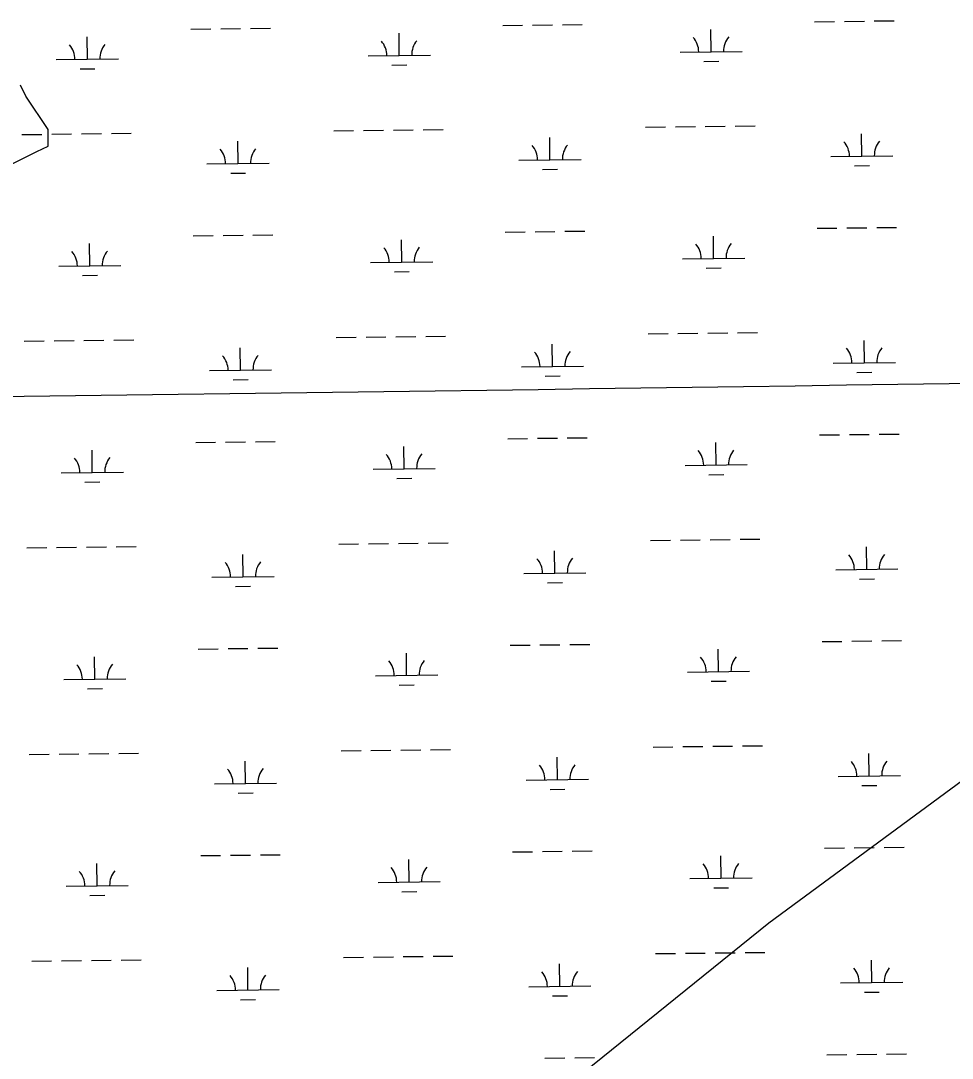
# Model space of a CAD drawing. Extents: x 3694830 to 3732949, y 415201 to 440970.
# Drawn here: x 3723789 to 3725287, y 425901 to 427572 of the extents above; entities that cross this region are included whole.
import ezdxf

# ---------------------------------------------------------------- set-up
doc = ezdxf.new("R2010")
doc.units = 0
for name, color, linetype in [('V-GRID-MAJR', 7, 'Continuous'), ('V-TOPO-SHOR', 7, 'Continuous'), ('V-WETL-SWMP', 7, 'Continuous')]:
    doc.layers.add(name, color=color, linetype=linetype)

msp = doc.modelspace()

# ---------------------------------------------------------------- linework, layer by layer
at = {"layer": 'V-GRID-MAJR'}
msp.add_spline([(3698983.973, 426676.689), (3704276.781, 426737.893), (3709569.5810000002, 426799.866), (3714862.3710000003, 426862.61), (3720155.153, 426926.124), (3725447.9250000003, 426990.407), (3730740.688, 427055.46), (3730740.6890000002, 427055.46)], degree=3, dxfattribs=at)
at = {"layer": 'V-TOPO-SHOR'}
for points in [[(3723022.27297816, 426915.9732441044), (3723218.1284465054, 427022.80349956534), (3723378.373829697, 427102.92619116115), (3723520.814170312, 427174.14636146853), (3723689.9620747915, 427280.9766169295), (3723725.5721599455, 427316.58670208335), (3723814.5973728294, 427361.0993085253), (3723832.4024154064, 427370.0018298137), (3723832.4024154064, 427396.70939367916), (3723796.792330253, 427450.1245214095), (3723787.8898089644, 427467.9295639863)], [(3724038.285, 425348.941), (3724992.4514367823, 426119.62775263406), (3725383.0028013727, 426407.0146058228), (3726186.2122115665, 427040.7394615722), (3726576.763576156, 427357.60188944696), (3726657.821406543, 427431.2908261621), (3726679.928087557, 427446.0286135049), (3726721.611, 427468.367)]]:
    msp.add_lwpolyline(points, dxfattribs=at)
at = {"layer": 'V-WETL-SWMP'}
for p, q in [((3724564.106076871, 427564.17139711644), (3724596.103798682, 427564.55304247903)), ((3724612.102659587, 427564.74386516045), (3724644.1003813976, 427565.12551052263)), ((3724660.099242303, 427565.31633320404), (3724692.0969641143, 427565.6979785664)), ((3725065.9783443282, 427570.15736150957), (3725097.9760661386, 427570.53900687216)), ((3725113.974927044, 427570.72982955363), (3725145.972648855, 427571.11147491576)), ((3725161.97150976, 427571.30229759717), (3725193.969231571, 427571.6839429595)), ((3723895.7354478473, 427509.7662599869), (3723895.306096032, 427545.76369952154)), ((3724062.233809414, 427558.18543272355), (3724094.2315312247, 427558.56707808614)), ((3724110.23039213, 427558.75790076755), (3724142.228113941, 427559.13954612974)), ((3724158.226974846, 427559.33036881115), (3724190.224696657, 427559.7120141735)), ((3724397.6077153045, 427515.7522243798), (3724397.1783634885, 427551.74966391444)), ((3724899.4799827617, 427521.7381887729), (3724899.0506309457, 427557.73562830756)), ((3724347.611274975, 427515.155903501), (3724447.6041556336, 427516.3485452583)), ((3724849.483542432, 427521.14186789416), (3724949.4764230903, 427522.3345096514)), ((3723845.7390075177, 427509.16993910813), (3723945.7318881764, 427510.3625808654)), ((3724385.79260651, 427500.17920488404), (3724409.790897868, 427500.465438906)), ((3724887.6648739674, 427506.1651692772), (3724911.6631653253, 427506.4514032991)), ((3723883.920339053, 427494.19324049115), (3723907.9186304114, 427494.47947451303)), ((3724292.2033413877, 427394.4154981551), (3724324.201063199, 427394.79714351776)), ((3724340.1999241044, 427394.9879661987), (3724372.197645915, 427395.3696115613)), ((3724388.1965068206, 427395.5604342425), (3724420.194228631, 427395.9420796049)), ((3724436.193089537, 427396.1329022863), (3724468.1908113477, 427396.51454764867)), ((3724794.075608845, 427400.40146254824), (3724826.073330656, 427400.7831079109)), ((3724842.072191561, 427400.97393059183), (3724874.069913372, 427401.3555759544)), ((3724890.068774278, 427401.54639863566), (3724922.066496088, 427401.928043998)), ((3724938.0653569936, 427402.11886667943), (3724970.0630788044, 427402.5005120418)), ((3723790.331073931, 427388.4295337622), (3723822.3287957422, 427388.81117912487)), ((3723838.327656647, 427389.0020018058), (3723870.325378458, 427389.3836471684)), ((3723886.324239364, 427389.5744698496), (3723918.3219611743, 427389.956115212)), ((3723934.3208220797, 427390.1469378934), (3723966.3185438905, 427390.5285832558)), ((3724138.2275187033, 427341.8333783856), (3724137.7981668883, 427377.83081792)), ((3724640.0997861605, 427347.8193427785), (3724639.6704343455, 427383.8167823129)), ((3725141.9720536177, 427353.8053071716), (3725141.542701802, 427389.802746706)), ((3724590.103345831, 427347.22302189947), (3724690.09622649, 427348.4156636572)), ((3725091.975613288, 427353.2089862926), (3725191.9684939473, 427354.4016280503)), ((3724088.231078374, 427341.2370575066), (3724188.223959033, 427342.4296992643)), ((3724628.2846773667, 427332.2463232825), (3724652.282968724, 427332.53255730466)), ((3725130.156944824, 427338.2322876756), (3725154.1552361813, 427338.5185216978)), ((3724126.41240991, 427326.2603588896), (3724150.4107012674, 427326.5465929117)), ((3724568.0737050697, 427231.5200583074), (3724600.071426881, 427231.90170367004)), ((3724616.0702877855, 427232.09252635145), (3724648.068009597, 427232.4741717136)), ((3724664.066870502, 427232.66499439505), (3724696.064592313, 427233.0466397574)), ((3725069.9459725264, 427237.5060227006), (3725101.9436943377, 427237.88766806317)), ((3725117.9425552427, 427238.0784907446), (3725149.940277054, 427238.46013610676)), ((3725165.939137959, 427238.6509587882), (3725197.9368597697, 427239.03260415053)), ((3723899.703076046, 427177.11492117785), (3723899.273724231, 427213.11236071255)), ((3724066.2014376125, 427225.5340939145), (3724098.199159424, 427225.91573927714)), ((3724114.198020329, 427226.10656195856), (3724146.19574214, 427226.4882073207)), ((3724162.194603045, 427226.67903000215), (3724194.192324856, 427227.0606753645)), ((3724401.575343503, 427183.10088557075), (3724401.1459916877, 427219.09832510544)), ((3724903.44761096, 427189.08684996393), (3724903.018259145, 427225.08428949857)), ((3723849.706635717, 427176.51860029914), (3723949.6995163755, 427177.7112420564)), ((3724351.578903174, 427182.50456469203), (3724451.5717838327, 427183.6972064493)), ((3724853.451170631, 427188.49052908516), (3724953.4440512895, 427189.6831708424)), ((3723887.8879672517, 427161.54190168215), (3723911.88625861, 427161.82813570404)), ((3724389.760234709, 427167.52786607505), (3724413.758526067, 427167.81410009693)), ((3724891.632502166, 427173.5138304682), (3724915.630793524, 427173.80006449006)), ((3724296.170969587, 427061.7641593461), (3724328.1686913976, 427062.1458047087)), ((3724344.1675523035, 427062.33662738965), (3724376.165274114, 427062.7182727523)), ((3724392.1641350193, 427062.9090954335), (3724424.16185683, 427063.29074079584)), ((3724440.1607177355, 427063.4815634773), (3724472.158439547, 427063.86320883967)), ((3724798.043237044, 427067.75012373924), (3724830.040958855, 427068.1317691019)), ((3724846.0398197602, 427068.32259178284), (3724878.0375415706, 427068.70423714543)), ((3724894.0364024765, 427068.8950598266), (3724926.0341242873, 427069.276705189)), ((3724942.0329851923, 427069.46752787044), (3724974.0307070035, 427069.8491732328)), ((3723794.29870213, 427055.7781949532), (3723826.296423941, 427056.1598403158)), ((3723842.2952848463, 427056.35066299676), (3723874.2930066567, 427056.7323083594)), ((3723890.2918675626, 427056.9231310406), (3723922.2895893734, 427057.30477640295)), ((3723938.2884502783, 427057.49559908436), (3723970.2861720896, 427057.8772444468)), ((3724142.1951469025, 427009.1820395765), (3724141.765795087, 427045.179479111)), ((3724644.0674143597, 427015.1680039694), (3724643.638062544, 427051.1654435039)), ((3725145.939681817, 427021.1539683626), (3725145.510330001, 427057.151407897)), ((3724594.07097403, 427014.5716830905), (3724694.0638546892, 427015.7643248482)), ((3725095.9432414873, 427020.5576474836), (3725195.9361221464, 427021.7502892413)), ((3724092.198706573, 427008.5857186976), (3724192.191587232, 427009.7783604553)), ((3724130.3800381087, 426993.6090200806), (3724154.3783294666, 426993.8952541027)), ((3724632.252305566, 426999.5949844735), (3724656.2505969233, 426999.8812184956)), ((3725134.124573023, 427005.5809488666), (3725158.1228643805, 427005.86718288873)), ((3724118.1656485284, 426893.4552231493), (3724150.1633703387, 426893.83686851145)), ((3724166.162231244, 426894.02769119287), (3724198.159953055, 426894.4093365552)), ((3724572.041333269, 426898.86871949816), (3724604.0390550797, 426899.2503648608)), ((3724620.037915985, 426899.4411875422), (3724652.0356377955, 426899.82283290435)), ((3724668.0344987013, 426900.01365558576), (3724700.032220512, 426900.3953009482)), ((3725073.9136007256, 426904.8546838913), (3725105.9113225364, 426905.23632925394)), ((3725121.9101834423, 426905.42715193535), (3725153.9079052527, 426905.8087972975)), ((3725169.906766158, 426905.9996199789), (3725201.904487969, 426906.3812653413)), ((3723903.670704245, 426844.4635823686), (3723903.2413524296, 426880.46102190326)), ((3724070.1690658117, 426892.88275510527), (3724102.1667876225, 426893.26440046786)), ((3724405.5429717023, 426850.4495467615), (3724405.1136198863, 426886.4469862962)), ((3724907.415239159, 426856.43551115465), (3724906.9858873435, 426892.43295068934)), ((3723853.674263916, 426843.86726148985), (3723953.667144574, 426845.0599032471)), ((3724355.546531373, 426849.8532258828), (3724455.5394120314, 426851.04586764)), ((3724857.41879883, 426855.83919027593), (3724957.411679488, 426857.0318320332)), ((3723891.8555954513, 426828.89056287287), (3723915.8538868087, 426829.1767968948)), ((3724393.7278629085, 426834.8765272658), (3724417.726154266, 426835.1627612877)), ((3724895.600130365, 426840.86249165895), (3724919.598421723, 426841.14872568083)), ((3724300.138597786, 426729.1128205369), (3724332.136319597, 426729.4944658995)), ((3724348.135180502, 426729.6852885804), (3724380.1329023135, 426730.066933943)), ((3724396.1317632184, 426730.25775662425), (3724428.1294850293, 426730.6394019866)), ((3724444.128345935, 426730.830224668), (3724476.1260677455, 426731.2118700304)), ((3724802.010865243, 426735.09878493), (3724834.008587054, 426735.4804302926)), ((3724850.007447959, 426735.67125297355), (3724882.00516977, 426736.0528983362)), ((3724898.0040306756, 426736.2437210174), (3724930.0017524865, 426736.62536637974)), ((3724946.000613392, 426736.81618906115), (3724977.998335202, 426737.19783442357)), ((3723798.2663303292, 426723.12685614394), (3723830.26405214, 426723.5085015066)), ((3723846.262913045, 426723.69932418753), (3723878.2606348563, 426724.0809695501)), ((3723894.2594957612, 426724.2717922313), (3723926.257217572, 426724.6534375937)), ((3723942.256078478, 426724.84426027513), (3723974.2538002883, 426725.2259056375)), ((3724146.1627751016, 426676.5307007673), (3724145.7334232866, 426712.5281403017)), ((3724648.035042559, 426682.5166651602), (3724647.6056907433, 426718.5141046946)), ((3725149.907310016, 426688.5026295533), (3725149.4779582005, 426724.5000690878)), ((3724096.166334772, 426675.9343798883), (3724196.159215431, 426677.127021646)), ((3724598.038602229, 426681.9203442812), (3724698.0314828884, 426683.1129860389)), ((3725099.9108696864, 426687.90630867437), (3725199.903750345, 426689.0989504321)), ((3724134.3476663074, 426660.9576812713), (3724158.3459576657, 426661.2439152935)), ((3724636.2199337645, 426666.9436456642), (3724660.2182251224, 426667.2298796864)), ((3725138.0922012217, 426672.9296100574), (3725162.0904925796, 426673.2158440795)), ((3724074.136694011, 426560.2314162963), (3724106.1344158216, 426560.61306165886)), ((3724122.1332767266, 426560.8038843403), (3724154.1309985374, 426561.18552970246)), ((3724170.129859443, 426561.3763523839), (3724202.127581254, 426561.75799774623)), ((3724576.008961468, 426566.21738068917), (3724608.006683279, 426566.59902605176)), ((3724624.005544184, 426566.78984873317), (3724656.0032659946, 426567.17149409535)), ((3724672.0021269, 426567.36231677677), (3724703.9998487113, 426567.7439621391)), ((3724911.382867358, 426523.78417234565), (3724910.9535155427, 426559.7816118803)), ((3725077.8812289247, 426572.2033450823), (3725109.8789507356, 426572.5849904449)), ((3725125.877811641, 426572.77581312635), (3725157.875533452, 426573.1574584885)), ((3725173.8743943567, 426573.3482811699), (3725205.872116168, 426573.72992653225)), ((3723907.6383324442, 426511.81224355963), (3723907.2089806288, 426547.80968309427)), ((3724409.5105999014, 426517.7982079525), (3724409.0812480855, 426553.79564748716)), ((3723857.6418921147, 426511.21592268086), (3723957.6347727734, 426512.4085644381)), ((3724359.514159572, 426517.20188707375), (3724459.5070402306, 426518.394528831)), ((3724861.3864270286, 426523.1878514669), (3724961.3793076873, 426524.38049322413)), ((3723895.82322365, 426496.2392240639), (3723919.821515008, 426496.52545808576)), ((3724397.695491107, 426502.22518845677), (3724421.693782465, 426502.5114224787)), ((3724899.567758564, 426508.2111528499), (3724923.5660499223, 426508.49738687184)), ((3723946.2237066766, 426392.19292146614), (3723978.2214284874, 426392.5745668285)), ((3724304.1062259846, 426396.46148172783), (3724336.103947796, 426396.8431270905)), ((3724352.1028087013, 426397.03394977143), (3724384.100530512, 426397.415595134)), ((3724400.0993914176, 426397.6064178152), (3724432.097113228, 426397.9880631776)), ((3724448.0959741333, 426398.17888585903), (3724480.093695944, 426398.5605312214)), ((3724805.978493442, 426402.44744612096), (3724837.976215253, 426402.8290914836)), ((3724853.975076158, 426403.01991416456), (3724885.972797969, 426403.40155952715)), ((3724901.971658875, 426403.5923822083), (3724933.969380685, 426403.97402757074)), ((3724949.9682415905, 426404.16485025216), (3724981.9659634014, 426404.5464956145)), ((3723802.2339585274, 426390.47551733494), (3723834.2316803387, 426390.8571626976)), ((3723850.230541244, 426391.04798537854), (3723882.228263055, 426391.4296307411)), ((3723898.2271239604, 426391.6204534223), (3723930.2248457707, 426392.00209878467)), ((3724150.1304033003, 426343.8793619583), (3724149.7010514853, 426379.8768014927)), ((3724652.0026707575, 426349.8653263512), (3724651.573318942, 426385.8627658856)), ((3725153.874938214, 426355.8512907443), (3725153.445586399, 426391.8487302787)), ((3724100.1339629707, 426343.2830410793), (3724200.12684363, 426344.475682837)), ((3724602.006230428, 426349.2690054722), (3724701.999111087, 426350.4616472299)), ((3725103.8784978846, 426355.2549698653), (3725203.871378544, 426356.44761162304)), ((3724138.3152945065, 426328.3063424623), (3724162.313585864, 426328.5925764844)), ((3724640.1875619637, 426334.2923068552), (3724664.185853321, 426334.5785408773)), ((3725142.059829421, 426340.27827124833), (3725166.0581207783, 426340.5645052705)), ((3724078.1043222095, 426227.580077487), (3724110.102044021, 426227.96172284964)), ((3724126.1009049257, 426228.15254553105), (3724158.0986267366, 426228.5341908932)), ((3724174.0974876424, 426228.7250135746), (3724206.095209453, 426229.106658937)), ((3724579.976589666, 426233.5660418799), (3724611.974311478, 426233.94768724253)), ((3724627.973172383, 426234.13850992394), (3724659.9708941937, 426234.52015528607)), ((3724675.969755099, 426234.71097796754), (3724707.9674769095, 426235.0926233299)), ((3724915.350495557, 426191.1328335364), (3724914.921143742, 426227.13027307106)), ((3725081.8488571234, 426239.55200627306), (3725113.8465789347, 426239.93365163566)), ((3725129.84543984, 426240.12447431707), (3725161.843161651, 426240.5061196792)), ((3725177.8420225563, 426240.69694236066), (3725209.8397443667, 426241.078587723)), ((3723911.605960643, 426179.16090475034), (3723911.176608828, 426215.15834428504)), ((3724413.4782281, 426185.14686914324), (3724413.0488762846, 426221.14430867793)), ((3723861.6095203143, 426178.56458387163), (3723961.6024009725, 426179.7572256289)), ((3724363.4817877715, 426184.5505482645), (3724463.4746684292, 426185.7431900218)), ((3724865.354055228, 426190.53651265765), (3724965.3469358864, 426191.7291544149)), ((3724903.535386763, 426175.55981404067), (3724927.5336781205, 426175.84604806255)), ((3723899.790851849, 426163.58788525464), (3723923.7891432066, 426163.87411927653)), ((3724401.6631193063, 426169.57384964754), (3724425.6614106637, 426169.8600836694)), ((3723806.201586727, 426057.8241785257), (3723838.1993085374, 426058.2058238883)), ((3723854.1981694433, 426058.39664656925), (3723886.195891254, 426058.7782919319)), ((3723902.194752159, 426058.9691146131), (3723934.1924739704, 426059.35075997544)), ((3723950.1913348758, 426059.54158265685), (3723982.1890566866, 426059.92322801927)), ((3724308.0738541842, 426063.8101429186), (3724340.0715759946, 426064.1917882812)), ((3724356.0704369, 426064.38261096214), (3724388.068158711, 426064.7642563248)), ((3724404.0670196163, 426064.955079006), (3724436.0647414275, 426065.33672436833)), ((3724452.0636023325, 426065.52754704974), (3724484.0613241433, 426065.90919241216)), ((3724809.9461216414, 426069.79610731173), (3724841.943843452, 426070.1777526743)), ((3724857.942704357, 426070.3685753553), (3724889.940426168, 426070.7502207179)), ((3724905.9392870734, 426070.9410433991), (3724937.9370088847, 426071.32268876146)), ((3724953.9358697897, 426071.5135114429), (3724985.9335916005, 426071.8951568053)), ((3725157.842566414, 426023.19995193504), (3725157.4132145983, 426059.1973914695)), ((3724154.0980315, 426011.228023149), (3724153.6686796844, 426047.2254626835)), ((3724655.970298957, 426017.2139875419), (3724655.540947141, 426053.21142707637)), ((3724104.1015911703, 426010.63170227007), (3724204.0944718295, 426011.8243440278)), ((3724605.9738586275, 426016.61766666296), (3724705.9667392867, 426017.8103084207)), ((3725107.846126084, 426022.6036310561), (3725207.8390067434, 426023.7962728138)), ((3724142.2829227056, 425995.6550036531), (3724166.2812140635, 425995.9412376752)), ((3724644.155190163, 426001.640968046), (3724668.1534815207, 426001.9272020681)), ((3725146.0274576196, 426007.6269324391), (3725170.025748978, 426007.9131664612)), ((3725133.8130680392, 425907.4731355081), (3725165.810789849, 425907.8547808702)), ((3725181.809650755, 425908.0456035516), (3725213.807372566, 425908.427248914)), ((3724631.940800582, 425901.48717111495), (3724663.9385223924, 425901.8688164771)), ((3724679.937383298, 425902.0596391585), (3724711.9351051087, 425902.4412845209)), ((3725085.8164853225, 425906.900667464), (3725117.8142071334, 425907.28231282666))]:
    msp.add_line(p, q, dxfattribs=at)
for centre, radius, start, end in [((3724844.2353168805, 427521.554107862), 35.24628790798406, 359.91152952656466, 41.455187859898), ((3724954.7133232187, 427522.87180851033), 35.246287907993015, 139.91152663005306, 181.4551849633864), ((3723840.490781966, 427509.582179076), 35.24628790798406, 359.91152952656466, 41.455187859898), ((3723950.968788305, 427510.89987972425), 35.246287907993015, 139.91152663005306, 181.4551849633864), ((3724342.3630494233, 427515.5681434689), 35.24628790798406, 359.91152952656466, 41.455187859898), ((3724452.841055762, 427516.88584411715), 35.246287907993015, 139.91152663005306, 181.4551849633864), ((3724082.9828528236, 427341.64929747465), 35.24628790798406, 359.91152952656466, 41.455187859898), ((3724193.4608591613, 427342.9669981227), 35.246287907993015, 139.91152663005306, 181.4551849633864), ((3724584.8551202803, 427347.63526186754), 35.24628790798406, 359.91152952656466, 41.455187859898), ((3724695.3331266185, 427348.9529625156), 35.246287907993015, 139.91152663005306, 181.4551849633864), ((3725086.7273877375, 427353.6212262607), 35.24628790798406, 359.91152952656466, 41.455187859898), ((3725197.2053940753, 427354.9389269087), 35.246287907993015, 139.91152663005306, 181.4551849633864), ((3724848.2029450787, 427188.902769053), 35.24628790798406, 359.91152952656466, 41.455187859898), ((3724958.680951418, 427190.2204697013), 35.246287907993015, 139.91152663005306, 181.4551849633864), ((3723844.458410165, 427176.9308402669), 35.24628790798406, 359.91152952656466, 41.455187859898), ((3723954.936416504, 427178.24854091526), 35.246287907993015, 139.91152663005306, 181.4551849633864), ((3724346.330677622, 427182.9168046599), 35.24628790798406, 359.91152952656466, 41.455187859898), ((3724456.808683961, 427184.23450530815), 35.246287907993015, 139.91152663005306, 181.4551849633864), ((3725090.695015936, 427020.9698874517), 35.24628790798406, 359.91152952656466, 41.455187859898), ((3725201.1730222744, 427022.2875880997), 35.246287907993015, 139.91152663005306, 181.4551849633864), ((3724086.950481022, 427008.9979586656), 35.24628790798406, 359.91152952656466, 41.455187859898), ((3724197.4284873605, 427010.3156593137), 35.246287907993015, 139.91152663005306, 181.4551849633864), ((3724588.822748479, 427014.9839230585), 35.24628790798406, 359.91152952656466, 41.455187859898), ((3724699.3007548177, 427016.3016237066), 35.246287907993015, 139.91152663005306, 181.4551849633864), ((3724852.170573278, 426856.2514302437), 35.24628790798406, 359.91152952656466, 41.455187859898), ((3724962.6485796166, 426857.56913089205), 35.246287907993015, 139.91152663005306, 181.4551849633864), ((3723848.426038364, 426844.2795014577), 35.24628790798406, 359.91152952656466, 41.455187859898), ((3723958.9040447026, 426845.59720210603), 35.246287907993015, 139.91152663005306, 181.4551849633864), ((3724350.298305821, 426850.2654658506), 35.24628790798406, 359.91152952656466, 41.455187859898), ((3724460.77631216, 426851.5831664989), 35.246287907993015, 139.91152663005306, 181.4551849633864), ((3725094.6626441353, 426688.3185486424), 35.24628790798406, 359.91152952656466, 41.455187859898), ((3725205.1406504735, 426689.6362492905), 35.246287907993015, 139.91152663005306, 181.4551849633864), ((3724090.918109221, 426676.34661985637), 35.24628790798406, 359.91152952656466, 41.455187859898), ((3724201.3961155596, 426677.6643205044), 35.246287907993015, 139.91152663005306, 181.4551849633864), ((3724592.790376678, 426682.33258424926), 35.24628790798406, 359.91152952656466, 41.455187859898), ((3724703.268383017, 426683.65028489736), 35.246287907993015, 139.91152663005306, 181.4551849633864), ((3724856.138201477, 426523.6000914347), 35.24628790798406, 359.91152952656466, 41.455187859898), ((3724966.6162078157, 426524.91779208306), 35.246287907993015, 139.91152663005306, 181.4551849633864), ((3723852.393666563, 426511.6281626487), 35.24628790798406, 359.91152952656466, 41.455187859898), ((3723962.871672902, 426512.945863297), 35.246287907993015, 139.91152663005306, 181.4551849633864), ((3724354.2659340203, 426517.6141270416), 35.24628790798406, 359.91152952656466, 41.455187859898), ((3724464.7439403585, 426518.93182768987), 35.246287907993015, 139.91152663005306, 181.4551849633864), ((3725098.630272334, 426355.6672098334), 35.24628790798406, 359.91152952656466, 41.455187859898), ((3725209.108278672, 426356.98491048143), 35.246287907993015, 139.91152663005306, 181.4551849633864), ((3724094.88573742, 426343.6952810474), 35.24628790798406, 359.91152952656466, 41.455187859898), ((3724205.3637437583, 426345.0129816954), 35.246287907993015, 139.91152663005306, 181.4551849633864), ((3724596.7580048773, 426349.68124544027), 35.24628790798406, 359.91152952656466, 41.455187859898), ((3724707.2360112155, 426350.9989460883), 35.246287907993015, 139.91152663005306, 181.4551849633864), ((3724468.7115685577, 426186.28048888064), 35.246287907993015, 139.91152663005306, 181.4551849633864), ((3724860.1058296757, 426190.9487526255), 35.24628790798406, 359.91152952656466, 41.455187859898), ((3724970.583836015, 426192.26645327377), 35.246287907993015, 139.91152663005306, 181.4551849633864), ((3723856.3612947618, 426178.9768238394), 35.24628790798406, 359.91152952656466, 41.455187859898), ((3723966.839301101, 426180.29452448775), 35.246287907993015, 139.91152663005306, 181.4551849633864), ((3724358.233562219, 426184.9627882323), 35.24628790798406, 359.91152952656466, 41.455187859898), ((3725102.5979005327, 426023.01587102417), 35.24628790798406, 359.91152952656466, 41.455187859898), ((3725213.075906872, 426024.3335716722), 35.246287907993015, 139.91152663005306, 181.4551849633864), ((3724098.8533656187, 426011.0439422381), 35.24628790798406, 359.91152952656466, 41.455187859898), ((3724209.331371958, 426012.3616428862), 35.246287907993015, 139.91152663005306, 181.4551849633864), ((3724600.725633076, 426017.029906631), 35.24628790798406, 359.91152952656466, 41.455187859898), ((3724711.203639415, 426018.3476072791), 35.246287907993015, 139.91152663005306, 181.4551849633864)]:
    msp.add_arc(centre, radius, start, end, dxfattribs=at)

doc.saveas('drawing.dxf')
